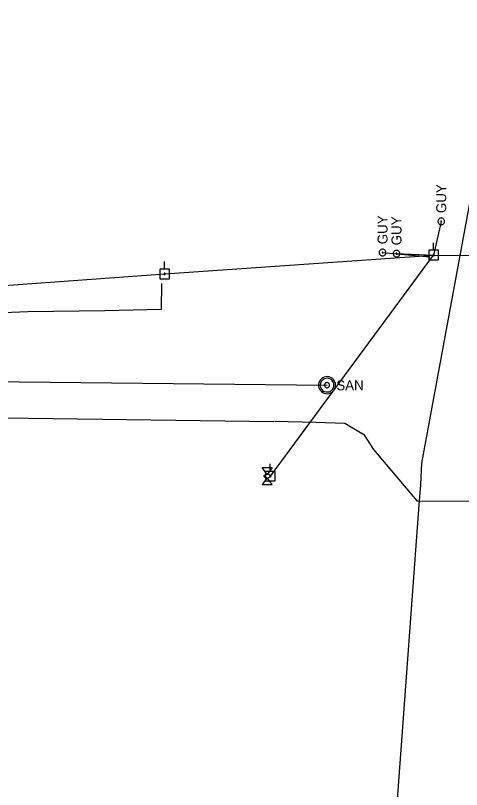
# Model space of a CAD drawing. Extents: x 596028 to 606371, y 330010 to 403088.
# Drawn here: x 602469.8 to 602642.1, y 360672.1 to 360971 of the extents above; entities that cross this region are included whole.
import ezdxf

# ---------------------------------------------------------------- set-up
doc = ezdxf.new("R2010")
doc.units = 0
for name, color, linetype in [('E_UTL_E_Bold', 7, 'Continuous'), ('E_UTL_E_UG', 7, 'Continuous'), ('E_UTL_EGuyWire', 7, 'Continuous'), ('E_UTL_EPowerPole', 7, 'Continuous'), ('E_UTL_FO_UG_QWEST', 7, 'Continuous'), ('E_UTL_G_UG', 7, 'Continuous'), ('E_UTL_Overhead', 7, 'Continuous'), ('E_UTL_SAN_MH', 7, 'Continuous'), ('E_UTL_SAN_UG', 7, 'Continuous')]:
    doc.layers.add(name, color=color, linetype=linetype)

msp = doc.modelspace()

# ---------------------------------------------------------------- linework, layer by layer
at = {"layer": 'E_UTL_E_Bold'}
for points in [[(602565.14, 360796.44), (602568.95, 360796.44)], [(602567.04, 360793.77), (602565.14, 360796.44)], [(602568.95, 360796.44), (602567.04, 360793.77)], [(602568.31, 360793.14), (602568.29, 360793.26), (602568.22, 360793.37), (602568.11, 360793.48), (602567.96, 360793.57), (602567.78, 360793.65), (602567.57, 360793.71), (602567.34, 360793.75), (602567.1, 360793.77), (602566.86, 360793.76), (602566.63, 360793.74), (602566.41, 360793.69), (602566.21, 360793.62), (602566.05, 360793.53), (602565.91, 360793.43), (602565.83, 360793.31), (602565.78, 360793.2), (602565.78, 360793.08), (602565.83, 360792.96), (602565.91, 360792.84), (602566.05, 360792.74), (602566.21, 360792.66), (602566.41, 360792.59), (602566.63, 360792.54), (602566.86, 360792.51), (602567.1, 360792.5), (602567.34, 360792.52), (602567.57, 360792.56), (602567.78, 360792.62), (602567.96, 360792.7), (602568.11, 360792.79), (602568.22, 360792.9), (602568.29, 360793.02), (602568.31, 360793.14)], [(602567.04, 360792.5), (602565.14, 360789.84)], [(602568.95, 360789.84), (602567.04, 360792.5)], [(602565.14, 360789.84), (602568.95, 360789.84)]]:
    msp.add_lwpolyline(points, dxfattribs=at)
at = {"layer": 'E_UTL_E_UG'}
msp.add_lwpolyline([(602105.54, 360843.68), (602129.53, 360845.74), (602175.71, 360847.66), (602197.56, 360847.81), (602231.78, 360849.13), (602258.38, 360848.59), (602310.79, 360847.26), (602344.94, 360851.5), (602362.16, 360852.22), (602374.89, 360854.99), (602418.33, 360854.54), (602446.23, 360855.53), (602474.54, 360856.65), (602504.29, 360857.06), (602526.22, 360857.55), (602526.36, 360867.54)], dxfattribs=at)
at = {"layer": 'E_UTL_EGuyWire'}
for p, q in [((602634.24, 360891.48), (602631.31, 360878.48)), ((602611.57, 360879.45), (602629.86, 360877.82)), ((602616.96, 360879.04), (602631.31, 360878.48))]:
    msp.add_line(p, q, dxfattribs=at)
for points in [[(602634.24, 360892.76), (602634, 360892.74), (602633.76, 360892.67), (602633.55, 360892.55), (602633.35, 360892.4), (602633.19, 360892.22), (602633.07, 360892.01), (602632.99, 360891.78), (602632.96, 360891.54), (602632.97, 360891.29), (602633.03, 360891.06), (602633.13, 360890.83), (602633.27, 360890.63), (602633.45, 360890.47), (602633.65, 360890.33), (602633.88, 360890.24), (602634.12, 360890.2), (602634.36, 360890.2), (602634.6, 360890.24), (602634.83, 360890.33), (602635.03, 360890.47), (602635.21, 360890.63), (602635.35, 360890.83), (602635.45, 360891.06), (602635.51, 360891.29), (602635.52, 360891.54), (602635.49, 360891.78), (602635.41, 360892.01), (602635.29, 360892.22), (602635.13, 360892.4), (602634.93, 360892.55), (602634.72, 360892.67), (602634.48, 360892.74), (602634.24, 360892.76)], [(602634.24, 360891.64), (602634.21, 360891.63), (602634.18, 360891.62), (602634.15, 360891.61), (602634.13, 360891.59), (602634.11, 360891.57), (602634.09, 360891.54), (602634.08, 360891.51), (602634.08, 360891.48), (602634.08, 360891.45), (602634.09, 360891.42), (602634.1, 360891.39), (602634.12, 360891.37), (602634.14, 360891.35), (602634.17, 360891.33), (602634.19, 360891.32), (602634.22, 360891.32), (602634.26, 360891.32), (602634.29, 360891.32), (602634.31, 360891.33), (602634.34, 360891.35), (602634.36, 360891.37), (602634.38, 360891.39), (602634.39, 360891.42), (602634.4, 360891.45), (602634.4, 360891.48), (602634.4, 360891.51), (602634.39, 360891.54), (602634.37, 360891.57), (602634.35, 360891.59), (602634.33, 360891.61), (602634.3, 360891.62), (602634.27, 360891.63), (602634.24, 360891.64)], [(602611.57, 360880.73), (602611.33, 360880.71), (602611.1, 360880.64), (602610.88, 360880.53), (602610.69, 360880.38), (602610.53, 360880.19), (602610.41, 360879.98), (602610.33, 360879.75), (602610.29, 360879.51), (602610.3, 360879.27), (602610.36, 360879.03), (602610.46, 360878.81), (602610.6, 360878.61), (602610.78, 360878.44), (602610.98, 360878.31), (602611.21, 360878.22), (602611.45, 360878.17), (602611.69, 360878.17), (602611.93, 360878.22), (602612.16, 360878.31), (602612.37, 360878.44), (602612.54, 360878.61), (602612.68, 360878.81), (602612.79, 360879.03), (602612.84, 360879.27), (602612.85, 360879.51), (602612.82, 360879.75), (602612.74, 360879.98), (602612.62, 360880.19), (602612.46, 360880.38), (602612.27, 360880.53), (602612.05, 360880.64), (602611.82, 360880.71), (602611.57, 360880.73)], [(602616.96, 360880.32), (602616.71, 360880.3), (602616.48, 360880.23), (602616.26, 360880.12), (602616.07, 360879.97), (602615.91, 360879.78), (602615.79, 360879.57), (602615.71, 360879.34), (602615.68, 360879.1), (602615.69, 360878.85), (602615.74, 360878.62), (602615.85, 360878.4), (602615.99, 360878.2), (602616.16, 360878.03), (602616.37, 360877.9), (602616.6, 360877.81), (602616.84, 360877.76), (602617.08, 360877.76), (602617.32, 360877.81), (602617.55, 360877.9), (602617.75, 360878.03), (602617.93, 360878.2), (602618.07, 360878.4), (602618.17, 360878.62), (602618.23, 360878.85), (602618.24, 360879.1), (602618.2, 360879.34), (602618.12, 360879.57), (602618, 360879.78), (602617.84, 360879.97), (602617.65, 360880.12), (602617.43, 360880.23), (602617.2, 360880.3), (602616.96, 360880.32)], [(602611.57, 360879.61), (602611.54, 360879.61), (602611.51, 360879.6), (602611.49, 360879.58), (602611.46, 360879.57), (602611.44, 360879.54), (602611.43, 360879.52), (602611.42, 360879.49), (602611.41, 360879.46), (602611.41, 360879.43), (602611.42, 360879.4), (602611.43, 360879.37), (602611.45, 360879.34), (602611.47, 360879.32), (602611.5, 360879.31), (602611.53, 360879.3), (602611.56, 360879.29), (602611.59, 360879.29), (602611.62, 360879.3), (602611.65, 360879.31), (602611.67, 360879.32), (602611.69, 360879.34), (602611.71, 360879.37), (602611.72, 360879.4), (602611.73, 360879.43), (602611.73, 360879.46), (602611.73, 360879.49), (602611.72, 360879.52), (602611.7, 360879.54), (602611.68, 360879.57), (602611.66, 360879.58), (602611.63, 360879.6), (602611.6, 360879.61), (602611.57, 360879.61)], [(602616.96, 360879.2), (602616.93, 360879.19), (602616.9, 360879.19), (602616.87, 360879.17), (602616.85, 360879.15), (602616.83, 360879.13), (602616.81, 360879.1), (602616.8, 360879.07), (602616.8, 360879.04), (602616.8, 360879.01), (602616.81, 360878.98), (602616.82, 360878.96), (602616.84, 360878.93), (602616.86, 360878.91), (602616.88, 360878.89), (602616.91, 360878.88), (602616.94, 360878.88), (602616.97, 360878.88), (602617, 360878.88), (602617.03, 360878.89), (602617.06, 360878.91), (602617.08, 360878.93), (602617.1, 360878.96), (602617.11, 360878.98), (602617.12, 360879.01), (602617.12, 360879.04), (602617.11, 360879.07), (602617.1, 360879.1), (602617.09, 360879.13), (602617.07, 360879.15), (602617.04, 360879.17), (602617.02, 360879.19), (602616.99, 360879.19), (602616.96, 360879.2)]]:
    msp.add_lwpolyline(points, dxfattribs=at)
at = {"layer": 'E_UTL_EPowerPole'}
for points in [[(602631.28, 360880.32), (602631.28, 360883.23)], [(602633.12, 360880.32), (602629.43, 360880.32)], [(602629.43, 360880.32), (602629.43, 360876.63)], [(602633.12, 360876.63), (602633.12, 360880.32)], [(602631.55, 360878.48), (602631.54, 360878.53), (602631.53, 360878.57), (602631.51, 360878.61), (602631.48, 360878.64), (602631.45, 360878.67), (602631.41, 360878.7), (602631.37, 360878.71), (602631.32, 360878.72), (602631.28, 360878.72), (602631.23, 360878.71), (602631.19, 360878.69), (602631.15, 360878.66), (602631.12, 360878.63), (602631.1, 360878.59), (602631.08, 360878.55), (602631.07, 360878.5), (602631.07, 360878.46), (602631.08, 360878.41), (602631.1, 360878.37), (602631.12, 360878.33), (602631.15, 360878.3), (602631.19, 360878.27), (602631.23, 360878.25), (602631.28, 360878.24), (602631.32, 360878.24), (602631.37, 360878.25), (602631.41, 360878.26), (602631.45, 360878.29), (602631.48, 360878.32), (602631.51, 360878.35), (602631.53, 360878.39), (602631.54, 360878.43), (602631.55, 360878.48)], [(602527.4, 360873.06), (602527.4, 360875.97)], [(602629.43, 360876.63), (602633.12, 360876.63)], [(602529.25, 360873.06), (602525.56, 360873.06)], [(602525.56, 360873.06), (602525.56, 360869.37)], [(602527.67, 360871.22), (602527.67, 360871.26), (602527.66, 360871.31), (602527.64, 360871.35), (602527.61, 360871.38), (602527.57, 360871.41), (602527.53, 360871.44), (602527.49, 360871.45), (602527.45, 360871.46), (602527.4, 360871.45), (602527.36, 360871.44), (602527.32, 360871.42), (602527.28, 360871.4), (602527.25, 360871.37), (602527.22, 360871.33), (602527.21, 360871.29), (602527.2, 360871.24), (602527.2, 360871.2), (602527.21, 360871.15), (602527.22, 360871.11), (602527.25, 360871.07), (602527.28, 360871.04), (602527.32, 360871.01), (602527.36, 360870.99), (602527.4, 360870.98), (602527.45, 360870.98), (602527.49, 360870.99), (602527.53, 360871), (602527.57, 360871.02), (602527.61, 360871.05), (602527.64, 360871.09), (602527.66, 360871.13), (602527.67, 360871.17), (602527.67, 360871.22)], [(602529.25, 360869.37), (602529.25, 360873.06)], [(602525.56, 360869.37), (602529.25, 360869.37)], [(602568.23, 360794.97), (602568.23, 360797.88)], [(602570.08, 360794.97), (602566.39, 360794.97)], [(602566.39, 360794.97), (602566.39, 360791.28)], [(602568.5, 360793.13), (602568.5, 360793.17), (602568.49, 360793.22), (602568.47, 360793.26), (602568.44, 360793.29), (602568.4, 360793.32), (602568.36, 360793.35), (602568.32, 360793.36), (602568.28, 360793.37), (602568.23, 360793.37), (602568.19, 360793.35), (602568.15, 360793.34), (602568.11, 360793.31), (602568.08, 360793.28), (602568.05, 360793.24), (602568.04, 360793.2), (602568.03, 360793.15), (602568.03, 360793.11), (602568.04, 360793.06), (602568.05, 360793.02), (602568.08, 360792.98), (602568.11, 360792.95), (602568.15, 360792.92), (602568.19, 360792.9), (602568.23, 360792.89), (602568.28, 360792.89), (602568.32, 360792.9), (602568.36, 360792.91), (602568.4, 360792.93), (602568.44, 360792.96), (602568.47, 360793), (602568.49, 360793.04), (602568.5, 360793.08), (602568.5, 360793.13)], [(602570.08, 360791.28), (602570.08, 360794.97)], [(602566.39, 360791.28), (602570.08, 360791.28)]]:
    msp.add_lwpolyline(points, dxfattribs=at)
at = {"layer": 'E_UTL_FO_UG_QWEST'}
msp.add_lwpolyline([(602531.31, 359974.35), (602563.1, 360185.35), (602572.03, 360255.8), (602587.51, 360387.72), (602599.38, 360449.18), (602603.25, 360513.53), (602610.68, 360582.65), (602616.35, 360654.26), (602625.74, 360782.02), (602626.32, 360789.86), (602626.71, 360798.14), (602645.05, 360897.12), (602654.06, 360947.38), (602673.82, 361070.21), (602689.38, 361134), (602716, 361339.63)], dxfattribs=at)
at = {"layer": 'E_UTL_G_UG'}
for points in [[(601988.67, 360821.2), (602000.67, 360821.31), (602031.83, 360820.94), (602100.61, 360820.12), (602106.8, 360820.15), (602133.19, 360819.74), (602171.19, 360819.93), (602240.57, 360818.23), (602285.03, 360817.71), (602342.14, 360817.37), (602569.59, 360814.23)], [(602569.82, 360814.35), (602585.84, 360813.94), (602596.96, 360813.57), (602604.29, 360809.17), (602608.03, 360803.42), (602624.81, 360783.6), (602654.14, 360783.47), (602823.36, 360781.61), (602880.91, 360781.7), (602883.36, 360784.89)]]:
    msp.add_lwpolyline(points, dxfattribs=at)
at = {"layer": 'E_UTL_Overhead'}
msp.add_line((602568.27, 360793.13), (602631.31, 360878.48), dxfattribs=at)
msp.add_lwpolyline([(601807.71, 360883.13), (601833.63, 360883.8), (602115.93, 360855.37), (602246.87, 360854.67), (602332.74, 360857.28), (602428.19, 360864), (602527.43, 360871.22), (602631.31, 360878.48), (602913.92, 360876.29), (603065.72, 360873.77), (603217.24, 360872.56), (603377.89, 360853.65), (603549.12, 360850.11), (603623.6, 360849.31), (603732.45, 360847.05)], dxfattribs=at)
at = {"layer": 'E_UTL_SAN_MH'}
for points in [[(602593.45, 360828.25), (602593.39, 360828.87), (602593.21, 360829.48), (602592.92, 360830.03), (602592.53, 360830.53), (602592.06, 360830.94), (602591.52, 360831.25), (602590.92, 360831.46), (602590.3, 360831.55), (602589.68, 360831.52), (602589.07, 360831.37), (602588.5, 360831.11), (602587.99, 360830.74), (602587.55, 360830.29), (602587.21, 360829.76), (602586.98, 360829.18), (602586.86, 360828.56), (602586.86, 360827.94), (602586.98, 360827.32), (602587.21, 360826.74), (602587.55, 360826.21), (602587.99, 360825.76), (602588.5, 360825.39), (602589.07, 360825.13), (602589.68, 360824.98), (602590.3, 360824.95), (602590.92, 360825.04), (602591.52, 360825.25), (602592.06, 360825.56), (602592.53, 360825.97), (602592.92, 360826.47), (602593.21, 360827.02), (602593.39, 360827.62), (602593.45, 360828.25)], [(602592.79, 360828.25), (602592.74, 360828.75), (602592.6, 360829.23), (602592.37, 360829.68), (602592.06, 360830.07), (602591.68, 360830.4), (602591.24, 360830.65), (602590.77, 360830.82), (602590.27, 360830.89), (602589.77, 360830.86), (602589.28, 360830.74), (602588.83, 360830.54), (602588.42, 360830.24), (602588.07, 360829.88), (602587.8, 360829.46), (602587.61, 360828.99), (602587.52, 360828.5), (602587.52, 360828), (602587.61, 360827.51), (602587.8, 360827.04), (602588.07, 360826.62), (602588.42, 360826.25), (602588.83, 360825.96), (602589.28, 360825.75), (602589.77, 360825.64), (602590.27, 360825.61), (602590.77, 360825.68), (602591.24, 360825.85), (602591.68, 360826.1), (602592.06, 360826.43), (602592.37, 360826.82), (602592.6, 360827.27), (602592.74, 360827.75), (602592.79, 360828.25)], [(602591.14, 360828.25), (602591.12, 360828.44), (602591.07, 360828.62), (602590.98, 360828.78), (602590.86, 360828.93), (602590.72, 360829.06), (602590.56, 360829.15), (602590.38, 360829.21), (602590.19, 360829.24), (602590.01, 360829.23), (602589.82, 360829.19), (602589.65, 360829.11), (602589.5, 360829), (602589.37, 360828.86), (602589.27, 360828.7), (602589.2, 360828.53), (602589.16, 360828.34), (602589.16, 360828.16), (602589.2, 360827.97), (602589.27, 360827.8), (602589.37, 360827.64), (602589.5, 360827.5), (602589.65, 360827.39), (602589.82, 360827.31), (602590.01, 360827.27), (602590.19, 360827.26), (602590.38, 360827.29), (602590.56, 360827.35), (602590.72, 360827.44), (602590.86, 360827.57), (602590.98, 360827.71), (602591.07, 360827.88), (602591.12, 360828.06), (602591.14, 360828.25)]]:
    msp.add_lwpolyline(points, dxfattribs=at)
at = {"layer": 'E_UTL_SAN_UG'}
msp.add_lwpolyline([(602340.27, 360831.01), (602590.17, 360828.25)], dxfattribs=at)

# ---------------------------------------------------------------- texts
at = {"layer": 'E_UTL_EGuyWire'}
for p in [(602636.17, 360894.68), (602613.5, 360882.66), (602618.88, 360882.25)]:
    msp.add_text('GUY', height=3.85, rotation=90, dxfattribs=at).set_placement(p)
at = {"layer": 'E_UTL_SAN_MH'}
msp.add_text('SAN', height=3.849, dxfattribs=at).set_placement((602593.71, 360826.3))

doc.saveas('drawing.dxf')
